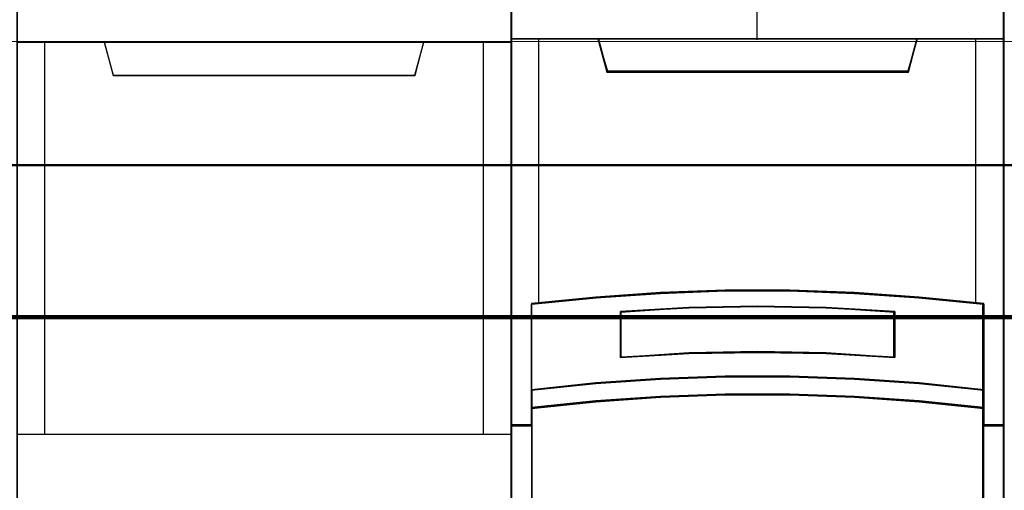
# Model space of a CAD drawing. Header units: millimetres. Extents: x -1290 to 1795, y -4192 to -1311.
# Tile 601 of 656: x 1092.06 to 1099.24, y -2945.84 to -2942.41. Entities that reach past the tile are written whole.
import ezdxf

# ---------------------------------------------------------------- set-up
doc = ezdxf.new("R2010")
doc.units = ezdxf.units.MM
doc.layers.add('30', color=7, linetype='Continuous')
doc.layers.add('45', color=7, linetype='Continuous')
doc.layers.add('Aparatura', color=7, linetype='Continuous', lineweight=13)

# ---------------------------------------------------------------- blocks, each defined once
blk = doc.blocks.new('*U388')
at = {"layer": '45', "color": 7}
for points in [[(306.509201, -233.591397), (324.517986, -233.591397), (324.517986, -233.591397), (324.517986, -316.574683), (324.517986, -316.574683), (306.509201, -316.574683), (306.509201, -316.574683), (306.509201, -233.591397), (306.509201, -233.591397)], [(306.516362, -233.598579), (324.510825, -233.598579), (324.510825, -316.567501), (306.516362, -316.567501), (306.516362, -233.598579)], [(306.509201, -252.579113), (324.517986, -252.579113), (324.517986, -266.89351), (306.509201, -266.89351), (306.509201, -252.579113)], [(306.516362, -252.586295), (324.510825, -252.586295), (324.510825, -266.886329), (306.516362, -266.886329), (306.516362, -252.586295)], [(309.67627, -252.579113), (310.00412, -253.799957), (310.00412, -253.799957), (321.01639, -253.799957), (321.01639, -253.799957), (321.338386, -252.579113), (309.67627, -252.579113)], [(309.685221, -252.586295), (310.012619, -253.790981), (321.009673, -253.790981), (321.331225, -252.586295), (309.685221, -252.586295)]]:
    blk.add_lwpolyline(points, close=True, dxfattribs=at)
at = {"layer": '45', "color": 4}
for points in [[(307.502826, -252.579113), (307.502826, -266.89351)], [(323.502877, -266.89351), (323.502877, -252.579113)]]:
    blk.add_lwpolyline(points, dxfattribs=at)
blk = doc.blocks.new('*U389')
at = {"layer": '45', "color": 7}
for points in [[(342.485594, -233.760161), (324.514406, -233.760161), (324.514406, -315.4849), (342.485594, -315.4849), (342.485594, -233.760161)], [(342.467691, -233.778115), (324.532309, -233.778115), (324.532309, -315.466946), (342.467691, -315.466946), (342.467691, -233.778115)], [(332.321197, -261.657087), (334.678803, -261.657087), (337.03641, -261.744952), (339.388456, -261.909699), (341.740502, -262.140344), (341.740502, -265.276027), (341.740502, -265.945997), (341.740502, -266.577527), (342.485594, -266.577527), (342.485594, -252.46421), (341.484724, -252.46421), (339.31061, -252.46421), (338.993668, -253.644896), (328.006332, -253.644896), (327.68939, -252.46421), (325.515276, -252.46421), (324.514406, -252.46421), (324.514406, -266.577527), (325.259498, -266.577527), (325.259498, -265.945997), (325.259498, -265.276027), (325.259498, -262.140344), (327.600424, -261.909699), (329.96359, -261.744952), (332.321197, -261.657087)], [(327.998848, -253.679668), (339.001152, -253.679668), (339.318526, -252.46421), (333.494432, -252.46421), (327.681474, -252.46421), (327.998848, -253.679668)], [(337.037316, -264.875361), (339.389965, -265.035902), (341.742613, -265.279483), (341.742613, -262.118474), (339.389965, -261.885965), (337.037316, -261.719888), (334.679105, -261.631313), (332.320895, -261.631313), (329.962684, -261.719888), (327.598912, -261.885965), (325.257387, -262.118474), (325.257387, -265.279483), (327.598912, -265.035902), (329.962684, -264.875361), (332.320895, -264.792322), (334.679105, -264.792322), (337.037316, -264.875361)], [(338.502142, -262.408488), (338.502142, -264.080183), (336.001071, -263.940409), (333.49443, -263.895681), (330.998929, -263.940409), (328.497858, -264.080183), (328.497858, -262.408488), (330.998929, -262.263123), (333.49443, -262.218396), (336.001071, -262.263123), (338.502142, -262.408488)], [(336.001071, -263.940409), (338.502142, -264.080183), (338.502142, -262.408488), (336.001071, -262.263123), (333.49443, -262.218396), (330.998929, -262.263123), (328.497858, -262.408488), (328.497858, -264.080183), (330.998929, -263.940409), (333.49443, -263.895681), (336.001071, -263.940409)], [(339.389965, -265.007853), (337.037316, -264.843723), (334.679105, -264.758828), (332.320895, -264.758828), (329.962684, -264.843723), (327.598912, -265.007853), (325.257387, -265.256878), (325.257387, -265.947356), (327.598912, -265.698331), (329.962684, -265.534201), (332.320895, -265.449306), (334.679105, -265.449306), (337.037316, -265.534201), (339.389965, -265.698331), (341.742613, -265.947356), (341.742613, -265.256878), (339.389965, -265.007853)], [(337.037316, -265.50957), (334.679105, -265.426702), (332.320895, -265.426702), (329.962684, -265.50957), (327.598912, -265.669781), (325.257387, -265.91286), (325.257387, -266.548179), (325.257387, -269.940234), (329.006052, -269.940234), (337.993948, -269.940234), (341.742613, -269.940234), (341.742613, -266.548179), (341.742613, -265.91286), (339.389965, -265.669781), (337.037316, -265.50957)]]:
    blk.add_lwpolyline(points, close=True, dxfattribs=at)
at = {"layer": '45', "color": 139}
for points in [[(342.485594, -233.760161), (324.514406, -233.760161), (324.514406, -315.4849), (342.485594, -315.4849), (342.485594, -233.760161)], [(337.029633, -265.526864), (334.676544, -265.444656), (332.323456, -265.444656), (329.970367, -265.526864), (327.611729, -265.685801), (325.27529, -265.926946), (325.27529, -266.557211), (325.27529, -269.922281), (329.015813, -269.922281), (337.984187, -269.922281), (341.72471, -269.922281), (341.72471, -266.557211), (341.72471, -265.926946), (339.377171, -265.685801), (337.029633, -265.526864)]]:
    blk.add_lwpolyline(points, close=True, dxfattribs=at)
for points in [[(333.474936, -245.277389), (333.474936, -252.501913)], [(324.514406, -252.46421), (342.485594, -252.46421)], [(327.681474, -252.46421), (328.037747, -253.679668)], [(339.318526, -252.46421), (338.962253, -253.679668)], [(327.99836, -253.641966), (339.00164, -253.641966)], [(341.742613, -262.151967), (339.389965, -261.903473), (337.037316, -261.725978), (334.679105, -261.631313), (332.320895, -261.631313), (329.962684, -261.725978), (327.598912, -261.903473), (325.257387, -262.151967)], [(325.257387, -262.114265), (325.257387, -269.940234)], [(338.502142, -262.442815), (336.001071, -262.2712), (333.49443, -262.218396), (330.998929, -262.2712), (328.497858, -262.442815)], [(341.705017, -269.940234), (341.705017, -262.114265)], [(328.497858, -264.080183), (328.497858, -262.403317)], [(338.464545, -264.080183), (338.464545, -262.403317)], [(338.502142, -264.080183), (336.001071, -263.914248), (333.49443, -263.861149), (330.998929, -263.914248), (328.497858, -264.080183)], [(341.742613, -265.279483), (339.389965, -265.019155), (337.037316, -264.847576), (334.679105, -264.758828), (332.320895, -264.758828), (329.962684, -264.847576), (327.598912, -265.019155), (325.257387, -265.279483)], [(341.742613, -265.947356), (339.389965, -265.687029), (337.037316, -265.51545), (334.679105, -265.426702), (332.320895, -265.426702), (329.962684, -265.51545), (327.598912, -265.687029), (325.257387, -265.947356)], [(325.294983, -266.539824), (324.514406, -266.539824)], [(342.485594, -266.539824), (341.705017, -266.539824)]]:
    blk.add_lwpolyline(points, dxfattribs=at)
at = {"layer": '45', "color": 140}
for points in [[(332.321197, -261.657087), (334.678803, -261.657087), (337.03641, -261.744952), (339.388456, -261.909699), (341.740502, -262.140344), (341.740502, -265.276027), (341.740502, -265.945997), (341.740502, -266.577527), (342.485594, -266.577527), (342.485594, -252.46421), (341.484724, -252.46421), (339.31061, -252.46421), (338.993668, -253.644896), (328.006332, -253.644896), (327.68939, -252.46421), (325.515276, -252.46421), (324.514406, -252.46421), (324.514406, -266.577527), (325.259498, -266.577527), (325.259498, -265.945997), (325.259498, -265.276027), (325.259498, -262.140344), (327.600424, -261.909699), (329.96359, -261.744952), (332.321197, -261.657087)], [(328.017468, -253.661715), (338.982532, -253.661715), (339.298832, -252.482164), (333.494451, -252.482164), (327.701168, -252.482164), (328.017468, -253.661715)]]:
    blk.add_lwpolyline(points, close=True, dxfattribs=at)
at = {"layer": '45', "color": 59}
for points in [[(332.323545, -261.651652), (334.676455, -261.651652), (337.029364, -261.739293), (339.376723, -261.903621), (341.724083, -262.13368), (341.724083, -265.261384), (341.724083, -265.92965), (341.724083, -266.559573), (342.467691, -266.559573), (342.467691, -252.482164), (341.468815, -252.482164), (339.299033, -252.482164), (338.982722, -253.659846), (328.017278, -253.659846), (327.700967, -252.482164), (325.531185, -252.482164), (324.532309, -252.482164), (324.532309, -266.559573), (325.275917, -266.559573), (325.275917, -265.92965), (325.275917, -265.261384), (325.275917, -262.13368), (327.612178, -261.903621), (329.970636, -261.739293), (332.323545, -261.651652)], [(327.998848, -253.679668), (339.001152, -253.679668), (339.318526, -252.46421), (333.494432, -252.46421), (327.681474, -252.46421), (327.998848, -253.679668)], [(337.037316, -264.875361), (339.389965, -265.035902), (341.742613, -265.279483), (341.742613, -262.118474), (339.389965, -261.885965), (337.037316, -261.719888), (334.679105, -261.631313), (332.320895, -261.631313), (329.962684, -261.719888), (327.598912, -261.885965), (325.257387, -262.118474), (325.257387, -265.279483), (327.598912, -265.035902), (329.962684, -264.875361), (332.320895, -264.792322), (334.679105, -264.792322), (337.037316, -264.875361)], [(338.502142, -262.408488), (338.502142, -264.080183), (336.001071, -263.940409), (333.49443, -263.895681), (330.998929, -263.940409), (328.497858, -264.080183), (328.497858, -262.408488), (330.998929, -262.263123), (333.49443, -262.218396), (336.001071, -262.263123), (338.502142, -262.408488)], [(336.001071, -263.940409), (338.502142, -264.080183), (338.502142, -262.408488), (336.001071, -262.263123), (333.49443, -262.218396), (330.998929, -262.263123), (328.497858, -262.408488), (328.497858, -264.080183), (330.998929, -263.940409), (333.49443, -263.895681), (336.001071, -263.940409)], [(335.992119, -263.925151), (338.484239, -264.062229), (338.484239, -262.422775), (335.992119, -262.280214), (333.49445, -262.236349), (331.007881, -262.280214), (328.515761, -262.422775), (328.515761, -264.062229), (331.007881, -263.925151), (333.49445, -263.881286), (335.992119, -263.925151)], [(339.389965, -265.007853), (337.037316, -264.843723), (334.679105, -264.758828), (332.320895, -264.758828), (329.962684, -264.843723), (327.598912, -265.007853), (325.257387, -265.256878), (325.257387, -265.947356), (327.598912, -265.698331), (329.962684, -265.534201), (332.320895, -265.449306), (334.679105, -265.449306), (337.037316, -265.534201), (339.389965, -265.698331), (341.742613, -265.947356), (341.742613, -265.256878), (339.389965, -265.007853)], [(339.377171, -265.018283), (337.029633, -264.859112), (334.676544, -264.776782), (332.323456, -264.776782), (329.970367, -264.859112), (327.611729, -265.018283), (325.27529, -265.259785), (325.27529, -265.929402), (327.611729, -265.687901), (329.970367, -265.52873), (332.323456, -265.4464), (334.676544, -265.4464), (337.029633, -265.52873), (339.377171, -265.687901), (341.72471, -265.929402), (341.72471, -265.259785), (339.377171, -265.018283)], [(337.037316, -265.50957), (334.679105, -265.426702), (332.320895, -265.426702), (329.962684, -265.50957), (327.598912, -265.669781), (325.257387, -265.91286), (325.257387, -266.548179), (325.257387, -269.940234), (329.006052, -269.940234), (337.993948, -269.940234), (341.742613, -269.940234), (341.742613, -266.548179), (341.742613, -265.91286), (339.389965, -265.669781), (337.037316, -265.50957)]]:
    blk.add_lwpolyline(points, close=True, dxfattribs=at)
at = {"layer": '45', "color": 140}
for points in [[(325.511612, -252.46421), (325.511612, -262.125037)], [(341.449002, -262.125037), (341.449002, -252.46421)]]:
    blk.add_lwpolyline(points, dxfattribs=at)
blk = doc.blocks.new('*U396')
at = {"layer": '30', "color": 7}
for points in [[(117.158256, -406.976392), (548.842747, -406.976392), (117.158256, -406.976392)], [(548.842747, -406.976392), (117.158256, -406.976392), (117.158256, -409.541093), (117.158256, -411.018584), (117.158256, -412.579707), (548.842747, -412.579707), (548.842747, -411.018584), (548.842747, -409.541093), (548.842747, -406.976392)], [(117.158256, -412.491734), (548.842747, -412.491734), (117.158256, -412.491734)], [(548.842747, -412.491734), (117.158256, -412.491734), (117.158256, -414.006535), (117.158256, -435.076037), (117.158256, -436.590837), (548.842747, -436.590837), (548.842747, -435.076037), (548.842747, -414.006535), (548.842747, -412.491734)]]:
    blk.add_lwpolyline(points, close=True, dxfattribs=at)
at = {"layer": '30', "color": 59}
blk.add_lwpolyline([(548.79978, -407.01948), (117.201224, -407.01948), (117.201224, -409.544737), (117.201224, -410.999505), (117.201224, -412.536618), (548.79978, -412.536618), (548.79978, -410.999505), (548.79978, -409.544737), (548.79978, -407.01948)], close=True, dxfattribs=at)

msp = doc.modelspace()

# ---------------------------------------------------------------- linework, layer by layer
at = {"layer": 'Aparatura', "color": 7, "lineweight": 13}
msp.add_lwpolyline([(1070.4596, -2951.5713), (1070.4596, -2942.5658), (1156.8252, -2942.5658), (1156.8252, -2951.5713)], dxfattribs=at)
msp.add_lwpolyline([(1070.4596, -2942.5658), (1156.8252, -2942.5658), (1156.8252, -2951.5713), (1070.4596, -2951.5713), (1070.4596, -2942.5658)], close=True, dxfattribs=at)

# ---------------------------------------------------------------- block references
at = {"layer": 'Aparatura', "color": 7, "lineweight": 13, "xscale": 0.2, "yscale": 0.2, "zscale": 0.2}
for name, p in [('*U388', (1030.7383, -2892.0529)), ('*U389', (1030.7383, -2892.0529)), ('*U396', (1046.9424, -2862.0686))]:
    msp.add_blockref(name, p, dxfattribs=at)

doc.saveas('drawing.dxf')
